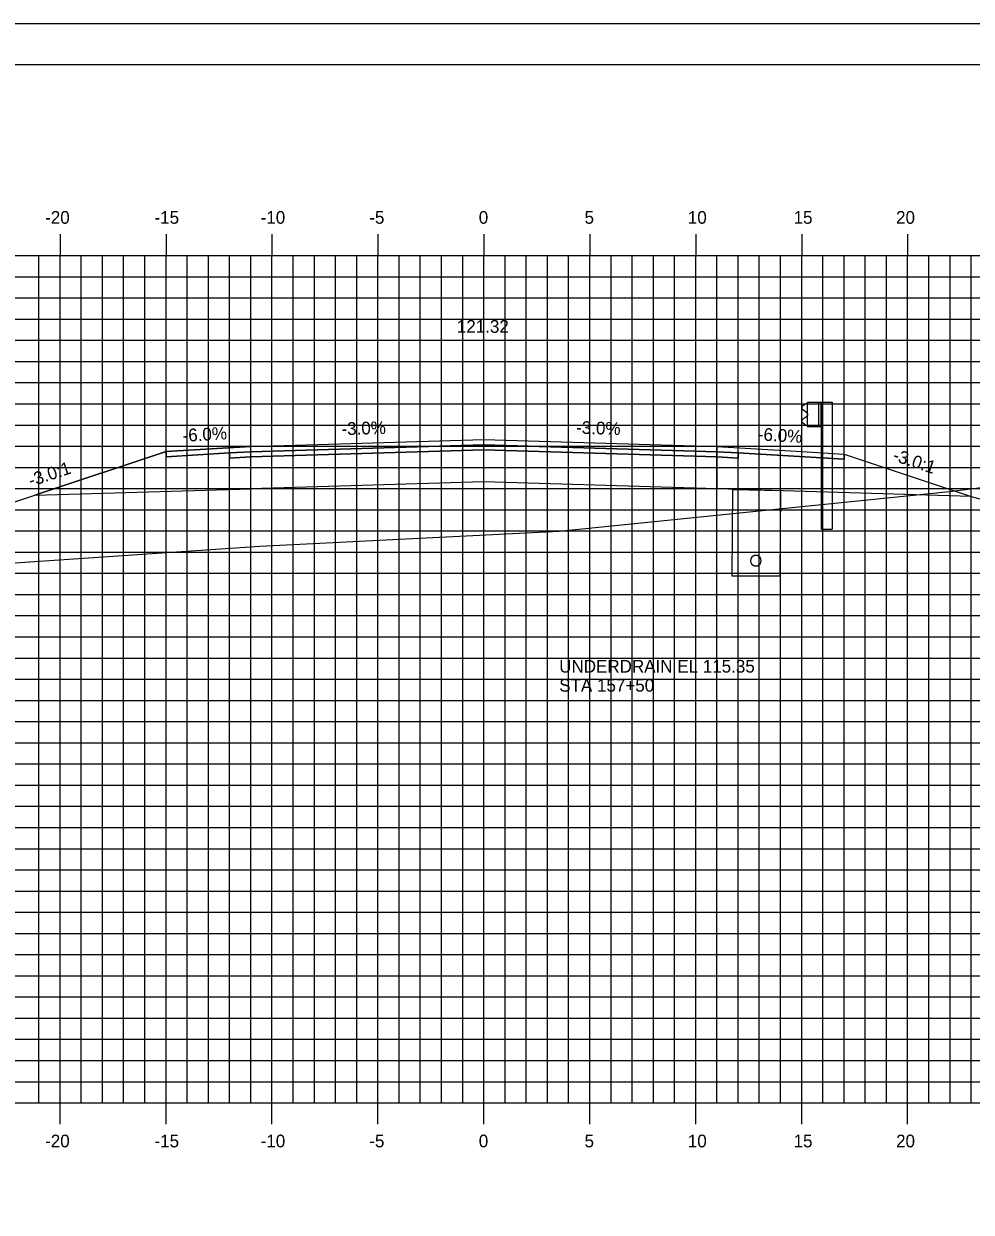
# Model space of a CAD drawing. Extents: x 850598 to 870284, y 366541 to 366651.
# Drawn here: x 852846.7 to 852891.5, y 366595.1 to 366651.2 of the extents above; entities that cross this region are included whole.
import ezdxf

# ---------------------------------------------------------------- set-up
doc = ezdxf.new("R2010")
doc.units = 0
for name, color, linetype in [('ANNOTATION', 7, 'Continuous'), ('BORDER', 7, 'Continuous'), ('D_Drainage_Underdrain', 7, 'Continuous'), ('D_Drainage_Underdrain_06in', 7, 'Continuous'), ('D_Guardrail_Beam_Rt', 7, 'Continuous'), ('D_Roadway_Centerline', 7, 'Continuous'), ('D_Roadway_Centerline_Text', 7, 'Continuous'), ('D_Roadway_Edge_Shoulder', 7, 'Continuous'), ('D_Roadway_Edge_TW', 7, 'Continuous'), ('D_Roadway_Pavement', 7, 'Continuous'), ('D_Roadway_SlopeLines', 7, 'Continuous'), ('D_Roadway_SubGrade', 7, 'Continuous'), ('H_V ANNOTATION', 7, 'Continuous'), ('MAJOR', 7, 'Continuous'), ('MINOR', 7, 'Continuous'), ('PLOT BOUNDARY', 7, 'Continuous'), ('S_Roadway_Centerline', 7, 'Continuous')]:
    doc.layers.add(name, color=color, linetype=linetype)

msp = doc.modelspace()

# ---------------------------------------------------------------- linework, layer by layer
at = {"layer": 'BORDER'}
msp.add_line((852983.463, 366649.225), (852823.463, 366649.225), dxfattribs=at)
at = {"layer": 'D_Drainage_Underdrain'}
msp.add_lwpolyline([(852882.462, 366629.134), (852882.424, 366625.089), (852880.174, 366625.089), (852880.212, 366629.179)], close=True, dxfattribs=at)
at = {"layer": 'D_Drainage_Underdrain_06in'}
msp.add_lwpolyline([(852881.299, 366626.069), (852881.221, 366626.057), (852881.152, 366626.021), (852881.096, 366625.966), (852881.061, 366625.896), (852881.049, 366625.819), (852881.061, 366625.742), (852881.096, 366625.672), (852881.152, 366625.617), (852881.221, 366625.581), (852881.299, 366625.569), (852881.376, 366625.581), (852881.446, 366625.617), (852881.501, 366625.672), (852881.537, 366625.742), (852881.549, 366625.819), (852881.537, 366625.896), (852881.501, 366625.966), (852881.446, 366626.021), (852881.376, 366626.057)], close=True, dxfattribs=at)
at = {"layer": 'D_Guardrail_Beam_Rt'}
for p, q in [((852883.643, 366633.215), (852883.5, 366633.115)), ((852883.5, 366632.972), (852883.695, 366632.836)), ((852883.733, 366633.235), (852883.66, 366633.222)), ((852883.733, 366633.31), (852884.421, 366633.31)), ((852883.733, 366632.143), (852883.733, 366633.31)), ((852884.254, 366633.31), (852884.254, 366632.143)), ((852884.358, 366633.31), (852884.358, 366632.143)), ((852884.421, 366633.31), (852884.892, 366633.31)), ((852884.421, 366633.31), (852884.421, 366632.143)), ((852884.892, 366633.31), (852884.892, 366627.31)), ((852883.695, 366632.616), (852883.5, 366632.48)), ((852883.5, 366632.337), (852883.643, 366632.237)), ((852883.729, 366632.772), (852883.729, 366632.681)), ((852883.66, 366632.23), (852883.733, 366632.217)), ((852884.421, 366632.143), (852883.733, 366632.143)), ((852884.4, 366627.31), (852884.4, 366632.143)), ((852884.4, 366627.31), (852884.892, 366627.31))]:
    msp.add_line(p, q, dxfattribs=at)
for centre, major_axis, start_param, end_param in [((852883.55, 366633.044), (-0.0877, 0), 5.323254, 7.243116), ((852883.667, 366633.181), (-0.0417, 0), 4.886922, 5.323254), ((852883.65, 366632.772), (0.0789, 0), 0, 0.959931), ((852883.55, 366632.409), (-0.0877, 0), 5.323254, 7.243116), ((852883.667, 366632.271), (-0.0417, 0), 0.959931, 1.396263), ((852883.65, 366632.681), (0.0789, 0), 5.323254, 6.283185)]:
    msp.add_ellipse(centre, major_axis=major_axis, ratio=0.995501, start_param=start_param, end_param=end_param, dxfattribs=at)
at = {"layer": 'D_Roadway_Centerline'}
msp.add_lwpolyline([(852836.866, 366625.444), (852843.462, 366627.643), (852847.264, 366628.91), (852853.462, 366630.976), (852857.462, 366631.216), (852868.462, 366631.546), (852879.462, 366631.216), (852883.462, 366630.976), (852885.462, 366630.856), (852891.462, 366628.856), (852930.216, 366618.225), (852942.226, 366614.931), (852952.088, 366612.225), (852956.088, 366612.225)], dxfattribs=at)
at = {"layer": 'D_Roadway_Edge_Shoulder'}
for points in [[(852857.462, 366631.216), (852853.462, 366630.976), (852853.462, 366630.726), (852856.462, 366630.906), (852857.462, 366630.966)], [(852879.462, 366631.216), (852883.462, 366630.976), (852883.462, 366630.976), (852885.462, 366630.856), (852885.462, 366630.606), (852880.462, 366630.906), (852879.462, 366630.966)]]:
    msp.add_lwpolyline(points, close=True, dxfattribs=at)
at = {"layer": 'D_Roadway_Edge_TW'}
msp.add_lwpolyline([(852857.462, 366630.966), (852857.462, 366631.216), (852868.462, 366631.546), (852879.462, 366631.216), (852879.462, 366630.966), (852868.462, 366631.296)], close=True, dxfattribs=at)
at = {"layer": 'D_Roadway_Pavement'}
for points in [[(852857.462, 366630.716), (852857.462, 366630.966), (852868.462, 366631.296), (852879.462, 366630.966), (852879.462, 366630.716), (852868.462, 366631.046)], [(852857.462, 366630.966), (852856.462, 366630.906), (852856.462, 366630.656), (852857.462, 366630.716)], [(852879.462, 366630.966), (852880.462, 366630.906), (852880.462, 366630.656), (852879.462, 366630.716)]]:
    msp.add_lwpolyline(points, close=True, dxfattribs=at)
at = {"layer": 'D_Roadway_SlopeLines'}
msp.add_lwpolyline([(852857.462, 366631.216), (852853.462, 366630.976), (852843.462, 366627.643)], dxfattribs=at)
at = {"layer": 'D_Roadway_SubGrade'}
for points in [[(852857.462, 366630.716), (852856.462, 366630.656), (852856.462, 366630.906), (852853.462, 366630.726), (852853.462, 366630.976), (852847.264, 366628.91), (852857.462, 366629.216)], [(852857.462, 366629.216), (852857.462, 366630.716), (852868.462, 366631.046), (852879.462, 366630.716), (852879.462, 366629.216), (852868.462, 366629.546)], [(852879.462, 366630.716), (852880.462, 366630.656), (852880.462, 366630.906), (852885.462, 366630.606), (852885.462, 366630.856), (852891.462, 366628.856), (852879.462, 366629.216)]]:
    msp.add_lwpolyline(points, close=True, dxfattribs=at)
at = {"layer": 'MAJOR'}
for p, q in [((852848.462, 366641.227), (852848.462, 366640.225)), ((852848.462, 366641.227), (852848.462, 366640.225)), ((852853.462, 366641.227), (852853.462, 366640.225)), ((852853.462, 366641.227), (852853.462, 366640.225)), ((852858.462, 366641.227), (852858.462, 366640.225)), ((852858.462, 366641.227), (852858.462, 366640.225)), ((852863.462, 366641.227), (852863.462, 366640.225)), ((852863.462, 366641.227), (852863.462, 366640.225)), ((852868.462, 366641.227), (852868.462, 366640.225)), ((852868.462, 366641.227), (852868.462, 366640.225)), ((852873.462, 366641.227), (852873.462, 366640.225)), ((852873.462, 366641.227), (852873.462, 366640.225)), ((852878.462, 366641.227), (852878.462, 366640.225)), ((852878.462, 366641.227), (852878.462, 366640.225)), ((852883.462, 366641.227), (852883.462, 366640.225)), ((852883.462, 366641.227), (852883.462, 366640.225)), ((852888.462, 366641.227), (852888.462, 366640.225)), ((852888.462, 366641.227), (852888.462, 366640.225)), ((852828.462, 366640.225), (852968.462, 366640.225)), ((852828.462, 366640.225), (852968.462, 366640.225)), ((852828.462, 366640.225), (852968.462, 366640.225)), ((852828.462, 366640.225), (852968.462, 366640.225)), ((852848.462, 366600.225), (852848.462, 366640.225)), ((852848.462, 366600.225), (852848.462, 366640.225)), ((852853.462, 366600.225), (852853.462, 366640.225)), ((852853.462, 366600.225), (852853.462, 366640.225)), ((852858.462, 366600.225), (852858.462, 366640.225)), ((852858.462, 366600.225), (852858.462, 366640.225)), ((852863.462, 366600.225), (852863.462, 366640.225)), ((852863.462, 366600.225), (852863.462, 366640.225)), ((852868.462, 366600.225), (852868.462, 366640.225)), ((852868.462, 366600.225), (852868.462, 366640.225)), ((852873.462, 366600.225), (852873.462, 366640.225)), ((852873.462, 366600.225), (852873.462, 366640.225)), ((852878.462, 366600.225), (852878.462, 366640.225)), ((852878.462, 366600.225), (852878.462, 366640.225)), ((852883.462, 366600.225), (852883.462, 366640.225)), ((852883.462, 366600.225), (852883.462, 366640.225)), ((852888.462, 366600.225), (852888.462, 366640.225)), ((852888.462, 366600.225), (852888.462, 366640.225)), ((852828.462, 366635.225), (852968.462, 366635.225)), ((852828.462, 366635.225), (852968.462, 366635.225)), ((852828.462, 366630.225), (852968.462, 366630.225)), ((852828.462, 366630.225), (852968.462, 366630.225)), ((852828.462, 366625.225), (852968.462, 366625.225)), ((852828.462, 366625.225), (852968.462, 366625.225)), ((852828.462, 366620.225), (852968.462, 366620.225)), ((852828.462, 366620.225), (852968.462, 366620.225)), ((852828.462, 366615.225), (852968.462, 366615.225)), ((852828.462, 366615.225), (852968.462, 366615.225)), ((852828.462, 366610.225), (852968.462, 366610.225)), ((852828.462, 366610.225), (852968.462, 366610.225)), ((852828.462, 366605.225), (852968.462, 366605.225)), ((852828.462, 366605.225), (852968.462, 366605.225)), ((852828.462, 366600.225), (852968.462, 366600.225)), ((852828.462, 366600.225), (852968.462, 366600.225)), ((852828.462, 366600.225), (852968.462, 366600.225)), ((852828.462, 366600.225), (852968.462, 366600.225)), ((852848.462, 366599.223), (852848.462, 366600.225)), ((852848.462, 366599.223), (852848.462, 366600.225)), ((852853.462, 366599.223), (852853.462, 366600.225)), ((852853.462, 366599.223), (852853.462, 366600.225)), ((852858.462, 366599.223), (852858.462, 366600.225)), ((852858.462, 366599.223), (852858.462, 366600.225)), ((852863.462, 366599.223), (852863.462, 366600.225)), ((852863.462, 366599.223), (852863.462, 366600.225)), ((852868.462, 366599.223), (852868.462, 366600.225)), ((852868.462, 366599.223), (852868.462, 366600.225)), ((852873.462, 366599.223), (852873.462, 366600.225)), ((852873.462, 366599.223), (852873.462, 366600.225)), ((852878.462, 366599.223), (852878.462, 366600.225)), ((852878.462, 366599.223), (852878.462, 366600.225)), ((852883.462, 366599.223), (852883.462, 366600.225)), ((852883.462, 366599.223), (852883.462, 366600.225)), ((852888.462, 366599.223), (852888.462, 366600.225)), ((852888.462, 366599.223), (852888.462, 366600.225))]:
    msp.add_line(p, q, dxfattribs=at)
at = {"layer": 'MINOR'}
for p, q in [((852847.462, 366600.225), (852847.462, 366640.225)), ((852847.462, 366600.225), (852847.462, 366640.225)), ((852849.462, 366600.225), (852849.462, 366640.225)), ((852849.462, 366600.225), (852849.462, 366640.225)), ((852850.462, 366600.225), (852850.462, 366640.225)), ((852850.462, 366600.225), (852850.462, 366640.225)), ((852851.462, 366600.225), (852851.462, 366640.225)), ((852851.462, 366600.225), (852851.462, 366640.225)), ((852852.462, 366600.225), (852852.462, 366640.225)), ((852852.462, 366600.225), (852852.462, 366640.225)), ((852854.462, 366600.225), (852854.462, 366640.225)), ((852854.462, 366600.225), (852854.462, 366640.225)), ((852855.462, 366600.225), (852855.462, 366640.225)), ((852855.462, 366600.225), (852855.462, 366640.225)), ((852856.462, 366600.225), (852856.462, 366640.225)), ((852856.462, 366600.225), (852856.462, 366640.225)), ((852857.462, 366600.225), (852857.462, 366640.225)), ((852857.462, 366600.225), (852857.462, 366640.225)), ((852859.462, 366600.225), (852859.462, 366640.225)), ((852859.462, 366600.225), (852859.462, 366640.225)), ((852860.462, 366600.225), (852860.462, 366640.225)), ((852860.462, 366600.225), (852860.462, 366640.225)), ((852861.462, 366600.225), (852861.462, 366640.225)), ((852861.462, 366600.225), (852861.462, 366640.225)), ((852862.462, 366600.225), (852862.462, 366640.225)), ((852862.462, 366600.225), (852862.462, 366640.225)), ((852864.462, 366600.225), (852864.462, 366640.225)), ((852864.462, 366600.225), (852864.462, 366640.225)), ((852865.462, 366600.225), (852865.462, 366640.225)), ((852865.462, 366600.225), (852865.462, 366640.225)), ((852866.462, 366600.225), (852866.462, 366640.225)), ((852866.462, 366600.225), (852866.462, 366640.225)), ((852867.462, 366600.225), (852867.462, 366640.225)), ((852867.462, 366600.225), (852867.462, 366640.225)), ((852869.462, 366600.225), (852869.462, 366640.225)), ((852869.462, 366600.225), (852869.462, 366640.225)), ((852870.462, 366600.225), (852870.462, 366640.225)), ((852870.462, 366600.225), (852870.462, 366640.225)), ((852871.462, 366600.225), (852871.462, 366640.225)), ((852871.462, 366600.225), (852871.462, 366640.225)), ((852872.462, 366600.225), (852872.462, 366640.225)), ((852872.462, 366600.225), (852872.462, 366640.225)), ((852874.462, 366600.225), (852874.462, 366640.225)), ((852874.462, 366600.225), (852874.462, 366640.225)), ((852875.462, 366600.225), (852875.462, 366640.225)), ((852875.462, 366600.225), (852875.462, 366640.225)), ((852876.462, 366600.225), (852876.462, 366640.225)), ((852876.462, 366600.225), (852876.462, 366640.225)), ((852877.462, 366600.225), (852877.462, 366640.225)), ((852877.462, 366600.225), (852877.462, 366640.225)), ((852879.462, 366600.225), (852879.462, 366640.225)), ((852879.462, 366600.225), (852879.462, 366640.225)), ((852880.462, 366600.225), (852880.462, 366640.225)), ((852880.462, 366600.225), (852880.462, 366640.225)), ((852881.462, 366600.225), (852881.462, 366640.225)), ((852881.462, 366600.225), (852881.462, 366640.225)), ((852882.462, 366600.225), (852882.462, 366640.225)), ((852882.462, 366600.225), (852882.462, 366640.225)), ((852884.462, 366600.225), (852884.462, 366640.225)), ((852884.462, 366600.225), (852884.462, 366640.225)), ((852885.462, 366600.225), (852885.462, 366640.225)), ((852885.462, 366600.225), (852885.462, 366640.225)), ((852886.462, 366600.225), (852886.462, 366640.225)), ((852886.462, 366600.225), (852886.462, 366640.225)), ((852887.462, 366600.225), (852887.462, 366640.225)), ((852887.462, 366600.225), (852887.462, 366640.225)), ((852889.462, 366600.225), (852889.462, 366640.225)), ((852889.462, 366600.225), (852889.462, 366640.225)), ((852890.462, 366600.225), (852890.462, 366640.225)), ((852890.462, 366600.225), (852890.462, 366640.225)), ((852891.462, 366600.225), (852891.462, 366640.225)), ((852891.462, 366600.225), (852891.462, 366640.225)), ((852828.462, 366639.225), (852968.462, 366639.225)), ((852828.462, 366639.225), (852968.462, 366639.225)), ((852828.462, 366638.225), (852968.462, 366638.225)), ((852828.462, 366638.225), (852968.462, 366638.225)), ((852828.462, 366637.225), (852968.462, 366637.225)), ((852828.462, 366637.225), (852968.462, 366637.225)), ((852828.462, 366636.225), (852968.462, 366636.225)), ((852828.462, 366636.225), (852968.462, 366636.225)), ((852828.462, 366634.225), (852968.462, 366634.225)), ((852828.462, 366634.225), (852968.462, 366634.225)), ((852828.462, 366633.225), (852968.462, 366633.225)), ((852828.462, 366633.225), (852968.462, 366633.225)), ((852828.462, 366632.225), (852968.462, 366632.225)), ((852828.462, 366632.225), (852968.462, 366632.225)), ((852828.462, 366631.225), (852968.462, 366631.225)), ((852828.462, 366631.225), (852968.462, 366631.225)), ((852828.462, 366629.225), (852968.462, 366629.225)), ((852828.462, 366629.225), (852968.462, 366629.225)), ((852828.462, 366628.225), (852968.462, 366628.225)), ((852828.462, 366628.225), (852968.462, 366628.225)), ((852828.462, 366627.225), (852968.462, 366627.225)), ((852828.462, 366627.225), (852968.462, 366627.225)), ((852828.462, 366626.225), (852968.462, 366626.225)), ((852828.462, 366626.225), (852968.462, 366626.225)), ((852828.462, 366624.225), (852968.462, 366624.225)), ((852828.462, 366624.225), (852968.462, 366624.225)), ((852828.462, 366623.225), (852968.462, 366623.225)), ((852828.462, 366623.225), (852968.462, 366623.225)), ((852828.462, 366622.225), (852968.462, 366622.225)), ((852828.462, 366622.225), (852968.462, 366622.225)), ((852828.462, 366621.225), (852968.462, 366621.225)), ((852828.462, 366621.225), (852968.462, 366621.225)), ((852828.462, 366619.225), (852968.462, 366619.225)), ((852828.462, 366619.225), (852968.462, 366619.225)), ((852828.462, 366618.225), (852968.462, 366618.225)), ((852828.462, 366618.225), (852968.462, 366618.225)), ((852828.462, 366617.225), (852968.462, 366617.225)), ((852828.462, 366617.225), (852968.462, 366617.225)), ((852828.462, 366616.225), (852968.462, 366616.225)), ((852828.462, 366616.225), (852968.462, 366616.225)), ((852828.462, 366614.225), (852968.462, 366614.225)), ((852828.462, 366614.225), (852968.462, 366614.225)), ((852828.462, 366613.225), (852968.462, 366613.225)), ((852828.462, 366613.225), (852968.462, 366613.225)), ((852828.462, 366612.225), (852968.462, 366612.225)), ((852828.462, 366612.225), (852968.462, 366612.225)), ((852828.462, 366611.225), (852968.462, 366611.225)), ((852828.462, 366611.225), (852968.462, 366611.225)), ((852828.462, 366609.225), (852968.462, 366609.225)), ((852828.462, 366609.225), (852968.462, 366609.225)), ((852828.462, 366608.225), (852968.462, 366608.225)), ((852828.462, 366608.225), (852968.462, 366608.225)), ((852828.462, 366607.225), (852968.462, 366607.225)), ((852828.462, 366607.225), (852968.462, 366607.225)), ((852828.462, 366606.225), (852968.462, 366606.225)), ((852828.462, 366606.225), (852968.462, 366606.225)), ((852828.462, 366604.225), (852968.462, 366604.225)), ((852828.462, 366604.225), (852968.462, 366604.225)), ((852828.462, 366603.225), (852968.462, 366603.225)), ((852828.462, 366603.225), (852968.462, 366603.225)), ((852828.462, 366602.225), (852968.462, 366602.225)), ((852828.462, 366602.225), (852968.462, 366602.225)), ((852828.462, 366601.225), (852968.462, 366601.225)), ((852828.462, 366601.225), (852968.462, 366601.225))]:
    msp.add_line(p, q, dxfattribs=at)
at = {"layer": 'PLOT BOUNDARY'}
msp.add_lwpolyline([(852815.369, 366541.166), (852985.369, 366541.166), (852985.369, 366651.166), (852815.369, 366651.166)], close=True, dxfattribs=at)
at = {"layer": 'S_Roadway_Centerline'}
msp.add_lwpolyline([(852828.462, 366625.667), (852838.893, 366625.391), (852839.618, 366625.256), (852857.892, 366626.509), (852872.009, 366627.221), (852890.436, 366629.092), (852892.183, 366629.311), (852892.466, 366629.345), (852898.047, 366630.229), (852898.581, 366630.02), (852911.931, 366630.785), (852913.515, 366630.895), (852915.257, 366630.911), (852929.296, 366631.052), (852934.385, 366628.985), (852935.121, 366628.765), (852939.716, 366624.309), (852948.133, 366616.435), (852952.345, 366614.175), (852968.285, 366605.874), (852968.462, 366605.855)], dxfattribs=at)

# ---------------------------------------------------------------- texts
at = {"layer": 'ANNOTATION'}
for s, rotation, p in [('-3.0%', 1.7184, (852861.75, 366631.745)), ('-3.0%', 358.2816, (852872.81, 366631.816)), ('-6.0%', 3.4336, (852854.26, 366631.426)), ('-6.0%', 356.5664, (852881.379, 366631.503)), ('-3.0:1', 341.5651, (852887.716, 366630.559)), ('-3.0:1', 18.4348, (852847.084, 366629.304))]:
    msp.add_text(s, height=0.6, rotation=rotation, dxfattribs=at).set_placement(p)
at = {"layer": 'D_Roadway_Centerline'}
for s, p in [('C', (852868.457, 366631.546)), ('C', (852868.457, 366631.546)), ('L', (852868.462, 366631.539)), ('L', (852868.462, 366631.539))]:
    msp.add_text(s, height=0.0146, dxfattribs=at).set_placement(p)
at = {"layer": 'D_Roadway_Centerline_Text'}
msp.add_text('121.32', height=0.6, dxfattribs=at).set_placement((852867.186, 366636.578))
at = {"layer": 'H_V ANNOTATION'}
for s, p in [('-20', (852847.756, 366641.725)), ('-10', (852857.927, 366641.725)), ('0', (852868.221, 366641.725)), ('10', (852878.088, 366641.725)), ('20', (852887.916, 366641.725)), ('-15', (852852.919, 366641.725)), ('-5', (852863.053, 366641.725)), ('5', (852873.213, 366641.725)), ('15', (852883.08, 366641.725)), ('UNDERDRAIN EL 115.35', (852872.017, 366620.536)), ('STA 157+50', (852872.017, 366619.636)), ('-20', (852847.756, 366598.125)), ('-15', (852852.919, 366598.125)), ('-10', (852857.927, 366598.125)), ('-5', (852863.053, 366598.125)), ('0', (852868.221, 366598.125)), ('5', (852873.213, 366598.125)), ('10', (852878.088, 366598.125)), ('15', (852883.08, 366598.125)), ('20', (852887.916, 366598.125))]:
    msp.add_text(s, height=0.6, dxfattribs=at).set_placement(p)

doc.saveas('drawing.dxf')
